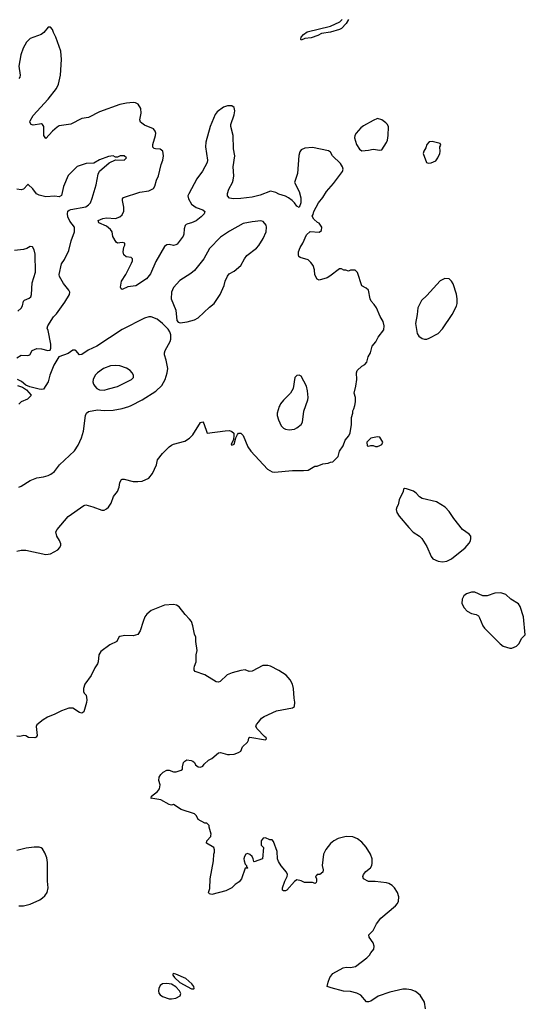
# Model space of a CAD drawing. Header units: inches. Extents: x 1449094 to 1618372, y 389908 to 534307.
# Tile 339 of 494: x 1514216 to 1518729, y 494650 to 503445. Entities that reach past the tile are written whole.
import ezdxf

# ---------------------------------------------------------------- set-up
doc = ezdxf.new("R2010")
doc.units = ezdxf.units.IN
doc.header["$MEASUREMENT"] = 0
doc.layers.add('B5419', color=7, linetype='Continuous')
doc.layers.add('B5510', color=7, linetype='Continuous')

msp = doc.modelspace()

# ---------------------------------------------------------------- linework, layer by layer
at = {"layer": 'B5419', "color": 5}
for points, elevation in [([(1514190, 498697.1), (1514230, 498705.5), (1514270, 498707.7), (1514450, 498668.2), (1514490, 498673), (1514555.3, 498710), (1514575.3, 498730), (1514584, 498750), (1514583.1, 498763.1), (1514572.9, 498792.9), (1514548.7, 498830), (1514539, 498870), (1514550, 498891.3), (1514650, 499006), (1514790, 499106), (1514806, 499110), (1514870, 499094.8), (1514950, 499062.8), (1514970, 499064), (1514990, 499074.8), (1515010, 499091), (1515033.8, 499126.2), (1515054.5, 499185.5), (1515089.3, 499230), (1515103.7, 499270), (1515109.5, 499310.5), (1515123.7, 499336.3), (1515130, 499341), (1515150, 499340.7), (1515230, 499320.7), (1515270, 499318.8), (1515310, 499322.8), (1515368.7, 499350), (1515402.7, 499390), (1515436, 499470), (1515447.2, 499512.8), (1515490, 499571), (1515549, 499630), (1515570, 499644), (1515590, 499653.4), (1515690, 499679.1), (1515733.4, 499706.6), (1515762, 499738), (1515830, 499846), (1515850, 499851.3), (1515858.4, 499838.4), (1515890.9, 499750.9), (1516050, 499773.4), (1516090, 499774), (1516110, 499766.8), (1516126.8, 499750), (1516128, 499730), (1516124.9, 499695.1), (1516102.8, 499650), (1516110, 499642.8), (1516130, 499652), (1516146, 499710), (1516160.2, 499739.8), (1516169.2, 499750.8), (1516190, 499751), (1516210.6, 499730), (1516253.4, 499630), (1516280.5, 499590), (1516428.6, 499428.6), (1516470, 499404.9), (1516490, 499402), (1516650, 499419.1), (1516750, 499417.3), (1516790, 499421), (1516850, 499456), (1516870, 499458), (1516923.1, 499476.9), (1516970, 499482), (1516990, 499492), (1517010, 499494), (1517058, 499542), (1517069.3, 499590.7), (1517103.1, 499636.9), (1517122, 499690), (1517153.6, 499726.4), (1517165.6, 499754.4), (1517178, 499830), (1517178, 499890), (1517188.7, 499930), (1517188.7, 499950), (1517199, 499970), (1517206.5, 500000)], 620), ([(1514210, 499268.7), (1514230, 499277), (1514310, 499328.2), (1514370, 499352.2), (1514430, 499360.4), (1514470, 499372.2), (1514495.5, 499384.5), (1514527, 499410), (1514573, 499470), (1514705.7, 499594.3), (1514737.2, 499642.8), (1514767.4, 499710), (1514785.7, 499770), (1514803, 499910), (1514812, 499930), (1514830, 499946), (1514910, 499959.1), (1514970, 499953.8), (1515050, 499957.3), (1515130, 499971.3), (1515190.7, 499989.3), (1515212, 500000)], 640), ([(1516538.1, 500000), (1516533, 499990), (1516513.4, 499930), (1516514, 499910), (1516527.7, 499870), (1516550, 499818), (1516570, 499794.8), (1516590, 499786.4), (1516622.3, 499782.3), (1516670, 499788.5), (1516690, 499798), (1516729.3, 499830), (1516739.5, 499850), (1516752.9, 499947.1), (1516771.7, 500000)], 640), ([(1517837, 494610), (1517829.6, 494670), (1517791.6, 494730), (1517750, 494764.2), (1517710, 494779.7), (1517670, 494786.3), (1517634.7, 494785.3), (1517521.1, 494758.9), (1517416, 494724), (1517350, 494678.4), (1517330, 494672), (1517312.3, 494672.3), (1517260.9, 494730), (1517225.2, 494750), (1517170, 494763.1), (1517107, 494767), (1516995.5, 494795.5), (1516962, 494810), (1516968.9, 494848.9), (1516985.2, 494890), (1517010, 494924.7), (1517103.7, 494976.3), (1517130, 494980.7), (1517170, 494978), (1517213.3, 494986.7), (1517314.2, 495065.8), (1517339, 495090), (1517349.4, 495110.6), (1517376.5, 495143.5), (1517379, 495170), (1517370, 495198), (1517335.3, 495250), (1517334, 495270), (1517371.1, 495308.9), (1517401.3, 495370), (1517440.2, 495419.8), (1517571, 495530), (1517589.7, 495550), (1517597.6, 495570), (1517599.7, 495610), (1517587.8, 495650), (1517562, 495690), (1517540.5, 495710), (1517510, 495728.3), (1517490, 495734.6), (1517390, 495747.6), (1517330, 495746.6), (1517284, 495770), (1517278, 495790), (1517283.7, 495810), (1517305.3, 495834.7), (1517346.6, 495870), (1517359.5, 495890), (1517363.7, 495910), (1517360.9, 495950), (1517347, 495990), (1517310, 496053.6), (1517270, 496099.5), (1517230, 496129.3), (1517190, 496145.2), (1517129.2, 496149.2), (1517058.8, 496130), (1517019.1, 496110), (1516990, 496087.3), (1516950, 496032), (1516928.9, 495990), (1516916.3, 495890), (1516924.7, 495850), (1516922, 495830), (1516894, 495810), (1516870, 495808), (1516862, 495798), (1516858, 495790), (1516864.7, 495770), (1516864.7, 495750), (1516862, 495738), (1516854, 495730), (1516830, 495737.2), (1516759, 495739), (1516730, 495753.2), (1516690, 495762), (1516670, 495748), (1516602, 495670), (1516590, 495662), (1516570, 495662), (1516562, 495670), (1516562, 495690), (1516582, 495750), (1516604, 495790), (1516605.2, 495810), (1516599, 495830), (1516550, 495888), (1516526, 495926), (1516516, 495950), (1516515.1, 496015.1), (1516483.1, 496103.1), (1516470, 496118), (1516450, 496118), (1516410, 496138), (1516390, 496135.3), (1516372, 496110), (1516372.7, 496072.7), (1516391.3, 496050), (1516384.7, 495950), (1516310, 495922), (1516304.7, 495924.7), (1516300.9, 495950), (1516290, 495969), (1516270, 495989.3), (1516250, 495998), (1516236, 495990), (1516221.6, 495970), (1516218, 495950), (1516220.5, 495930), (1516230, 495902), (1516242, 495890), (1516242, 495882), (1516252, 495870), (1516250, 495866), (1516230, 495866), (1516196, 495770), (1516175.9, 495744.1), (1516139.8, 495720.2), (1516110.6, 495689.4), (1516056.8, 495663.2), (1515930.5, 495629.5), (1515910, 495635.3), (1515903.2, 495643.2), (1515901.2, 495650), (1515914.8, 495685.2), (1515917.7, 495770), (1515946.6, 495930), (1515949.3, 495990.7), (1515955.3, 496010), (1515955.3, 496030), (1515948.7, 496050), (1515884, 496090), (1515886, 496110), (1515922, 496150), (1515923.1, 496156.9), (1515924, 496170), (1515907.3, 496232.7), (1515907.3, 496247.3), (1515888, 496268), (1515870, 496268.7), (1515810, 496302), (1515793.6, 496333.6), (1515778, 496350), (1515658, 496390), (1515590, 496434), (1515570, 496429), (1515550, 496434), (1515475.6, 496475.6), (1515386, 496490), (1515388.9, 496491.1), (1515394, 496510), (1515445.2, 496550), (1515464.8, 496575.2), (1515469.4, 496610), (1515459, 496650), (1515461.2, 496678.8), (1515476.4, 496703.6), (1515496.4, 496723.6), (1515530, 496742), (1515550, 496742), (1515590, 496726), (1515613.6, 496726.4), (1515658, 496742), (1515668, 496750), (1515668, 496770), (1515679.3, 496810), (1515690, 496822.8), (1515707.5, 496832.5), (1515747.9, 496827.9), (1515762, 496822), (1515778, 496810), (1515786, 496790), (1515810, 496771), (1515830, 496766.8), (1515850, 496778), (1515863.7, 496796.3), (1515902, 496830), (1515930, 496846.8), (1515990, 496896), (1516010, 496898), (1516070, 496881), (1516090, 496881), (1516130, 496884), (1516170, 496898.8), (1516188.7, 496910), (1516204, 496950), (1516249.4, 496990), (1516259.3, 497010), (1516262.7, 497030), (1516270, 497034.9), (1516410, 497012), (1516418, 497022), (1516417.2, 497030), (1516401.5, 497041.4), (1516337.2, 497110), (1516324, 497130), (1516328.7, 497150), (1516350, 497172), (1516373.6, 497206.4), (1516398, 497222), (1516509.5, 497270.5), (1516650, 497298.8), (1516668.7, 497310), (1516672.3, 497347.7), (1516664.8, 497384.8), (1516661.1, 497470), (1516651.1, 497510), (1516630, 497549.4), (1516594, 497590), (1516530, 497631.5), (1516455.3, 497670), (1516430, 497677), (1516385.3, 497674.7), (1516290, 497625.2), (1516263.1, 497623.1), (1516230, 497637.2), (1516190, 497631.8), (1516111.3, 497610), (1516067.7, 497592.3), (1516006.4, 497533.6), (1515990, 497526.6), (1515970, 497529.6), (1515870, 497593), (1515782.7, 497622.7), (1515774, 497634), (1515773.2, 497653.2), (1515775.1, 497670), (1515792, 497710), (1515792, 497770), (1515800.7, 497810), (1515789.2, 497890), (1515788.7, 497930), (1515775.5, 497955.5), (1515762.7, 498030), (1515750, 498068), (1515733.2, 498090), (1515692, 498132), (1515640.1, 498200.1), (1515616.3, 498216.3), (1515590, 498221.6), (1515510, 498216.3), (1515390, 498166.9), (1515350, 498135.6), (1515334, 498110), (1515317, 498070), (1515292.8, 497987.2), (1515270, 497954.5), (1515230, 497942), (1515154.4, 497945.6), (1515110, 497934), (1515102, 497930), (1515082, 497890), (1515020.6, 497859.4), (1514939.7, 497800.3), (1514922.3, 497770), (1514917.1, 497710), (1514910.6, 497690), (1514886, 497654), (1514853.5, 497586.5), (1514798.8, 497510), (1514784.9, 497470), (1514784.5, 497444.5), (1514791.3, 497430), (1514810.4, 497410.4), (1514816.4, 497370), (1514814, 497346), (1514790, 497262), (1514770, 497249.3), (1514750, 497256), (1514690, 497294.5), (1514654.8, 497294.8), (1514588.9, 497271.1), (1514530, 497240.5), (1514465.1, 497214.9), (1514425.5, 497190), (1514370, 497146), (1514362.6, 497130), (1514372, 497050), (1514363.4, 497036.6), (1514351.3, 497030), (1514293.6, 497033.6), (1514270, 497048.7), (1514251.9, 497051.9), (1514218.5, 497041.5), (1514190, 497045.1)], 620), ([(1514210, 495530.8), (1514250.9, 495530.9), (1514310, 495544.9), (1514395.8, 495584.2), (1514420.1, 495599.9), (1514440.8, 495619.2), (1514462.9, 495650), (1514469.6, 495690), (1514463.7, 495750), (1514464.9, 495915.1), (1514458.9, 495958.9), (1514442, 496002), (1514418.6, 496038.6), (1514407.7, 496047.7), (1514390, 496052.3), (1514346, 496054), (1514274.6, 496045.4), (1514190, 496022.7)], 640)]:
    msp.add_lwpolyline(points, dxfattribs=dict(at, elevation=elevation))
for points, elevation in [([(1517410, 499718), (1517350, 499708), (1517314, 499670), (1517318, 499638), (1517330, 499634), (1517350, 499642), (1517370, 499642), (1517392.7, 499632.7), (1517410, 499632), (1517430, 499642), (1517448.4, 499651.6), (1517458, 499670), (1517430, 499715.3)], 620), ([(1517650, 499258), (1517642, 499250), (1517638, 499230), (1517604.5, 499155.5), (1517594, 499110), (1517581, 499090), (1517576, 499070), (1517582.5, 499042.5), (1517602.8, 499010), (1517688.3, 498908.3), (1517728.5, 498868.5), (1517786, 498830), (1517806.8, 498810), (1517850, 498738), (1517888, 498650), (1517904, 498630), (1517950, 498608.2), (1517990, 498603), (1518030, 498608.4), (1518070, 498628.7), (1518192.3, 498727.7), (1518229.2, 498770), (1518239, 498790), (1518244, 498810), (1518242, 498830), (1518228.7, 498850), (1518169.3, 498890), (1518090, 498989), (1518050, 499053.2), (1518012.7, 499090), (1517937, 499137), (1517807.7, 499167.7), (1517783.6, 499183.6), (1517755.9, 499215.9), (1517732.1, 499232.1), (1517670, 499255.3)], 620), ([(1518250, 498331.6), (1518203.4, 498316.6), (1518180.3, 498299.7), (1518164.9, 498270), (1518161.3, 498230), (1518182.4, 498190), (1518210, 498161.6), (1518250, 498142), (1518290, 498130.8), (1518310, 498118.8), (1518321.3, 498101.3), (1518350, 498030.8), (1518366, 498010), (1518504.4, 497870), (1518530.8, 497850), (1518590, 497832.4), (1518610, 497830.4), (1518650, 497848.2), (1518672.3, 497870), (1518698.4, 497921.6), (1518729, 497951), (1518712.7, 498110), (1518682.5, 498202.5), (1518667.2, 498227.2), (1518599, 498270), (1518554, 498310), (1518510, 498326.6), (1518458.5, 498321.5), (1518390, 498299.3), (1518350, 498297.2), (1518278, 498330)], 620), ([(1515590, 494924), (1515582, 494918), (1515582, 494910), (1515597.1, 494890), (1515645.4, 494845.4), (1515750, 494787.6), (1515770, 494788.4), (1515772.7, 494790), (1515771.6, 494810), (1515753.6, 494833.6), (1515699.3, 494879.3), (1515610, 494919.7)], 640), ([(1515530, 494837), (1515490, 494834), (1515470, 494819), (1515457.3, 494790), (1515454, 494770), (1515457.3, 494750), (1515470, 494734.8), (1515490, 494720.7), (1515550, 494699.1), (1515570, 494698), (1515610, 494706), (1515650, 494726.8), (1515654, 494746), (1515642.4, 494770), (1515610, 494805.6), (1515570, 494829.6)], 640)]:
    msp.add_lwpolyline(points, close=True, dxfattribs=dict(at, elevation=elevation))
at = {"layer": 'B5510', "color": 5}
for points, elevation in [([(1517150, 503447.8), (1517130, 503411.6), (1517090, 503365.8), (1517070, 503355.9), (1516990, 503333.5), (1516910, 503322), (1516876, 503304), (1516817.7, 503282.3), (1516762.7, 503277.4), (1516730, 503261.2), (1516724.5, 503270), (1516728, 503290), (1516750, 503313.7), (1516783, 503337), (1516991.8, 503388.2), (1517074.2, 503425.8), (1517093.5, 503446.5)], 580), ([(1517206.5, 500000), (1517214, 500030), (1517214, 500070), (1517202, 500110), (1517217.2, 500170), (1517224, 500230), (1517222, 500290), (1517229, 500310), (1517270, 500351.3), (1517296.5, 500363.5), (1517313.6, 500386.4), (1517326.3, 500433.7), (1517348.7, 500470), (1517362, 500530), (1517393.6, 500566.4), (1517415.3, 500610), (1517465.2, 500674.8), (1517469.3, 500710.7), (1517459.3, 500750), (1517433.8, 500793.8), (1517402, 500870), (1517381.2, 500901.2), (1517354, 500930), (1517344, 500950), (1517328.9, 501028.9), (1517310, 501048), (1517270, 501068), (1517230, 501186), (1517210, 501206), (1517170, 501208), (1517150, 501198), (1517127.3, 501207.3), (1517110, 501208), (1517090, 501218), (1517070, 501218), (1516985.4, 501154.6), (1516959.8, 501140.2), (1516890, 501118), (1516870, 501128), (1516850, 501166), (1516848.7, 501210), (1516835.3, 501250), (1516815.5, 501275.5), (1516790, 501299), (1516720.9, 501320.9), (1516708, 501330), (1516704, 501344), (1516705.2, 501370), (1516719, 501410), (1516744, 501450), (1516776.4, 501523.6), (1516810, 501554), (1516890, 501546), (1516910, 501562), (1516912.7, 501590), (1516890, 501628), (1516874.6, 501634.6), (1516842, 501662), (1516826, 501690), (1516836.4, 501703.6), (1516842, 501730), (1516884, 501810), (1516923.3, 501856.7), (1516956.2, 501910), (1517018, 501982), (1517098.4, 502090), (1517102, 502110), (1517097, 502130), (1517080.1, 502160.1), (1517009.2, 502230), (1516990, 502262), (1516972.5, 502272.5), (1516830, 502303.7), (1516762, 502298), (1516730, 502283.7), (1516716.9, 502263.1), (1516707.2, 502232.8), (1516696.5, 502070), (1516670.4, 501990), (1516710.3, 501910), (1516726.4, 501853.6), (1516724.7, 501810), (1516710, 501768), (1516690, 501778), (1516669, 501810), (1516649.6, 501829.6), (1516614.3, 501854.3), (1516588.2, 501868.2), (1516530, 501885.1), (1516502.5, 501902.5), (1516453.6, 501913.6), (1516363.8, 501876.2), (1516290, 501859.8), (1516190, 501846.2), (1516125.4, 501845.4), (1516089, 501850), (1516072, 501870), (1516071.8, 501891.8), (1516082, 501930), (1516116.3, 501990), (1516122.4, 502010), (1516127.6, 502050), (1516123, 502130), (1516136.4, 502230), (1516125.1, 502290), (1516123, 502410), (1516099.5, 502490), (1516100.7, 502510), (1516130, 502596), (1516136, 502630), (1516130, 502661.2), (1516110, 502676.3), (1516070, 502675.1), (1516036.7, 502663.3), (1515978.9, 502621.1), (1515961.1, 502598.9), (1515917.3, 502490), (1515878.7, 502350), (1515875.8, 502310), (1515892.7, 502190), (1515890.4, 502170), (1515849.1, 502090.9), (1515796.4, 502023.6), (1515724.9, 501890), (1515718.5, 501870), (1515723.1, 501843.1), (1515750, 501797.6), (1515790, 501767.4), (1515850, 501747.7), (1515867.7, 501730), (1515863, 501710), (1515837.5, 501682.5), (1515790, 501647.8), (1515750, 501629.6), (1515717.3, 501622.7), (1515703.5, 501616.5), (1515694, 501606), (1515684.1, 501575.9), (1515681.6, 501530), (1515675.8, 501510), (1515620.4, 501439.6), (1515610, 501432.6), (1515590, 501428.5), (1515550, 501437.8), (1515530, 501434.4), (1515510, 501418.2), (1515430, 501285.6), (1515384.7, 501175.3), (1515349.2, 501130.8), (1515251.8, 501068.2), (1515182.8, 501057.2), (1515130, 501034), (1515120.9, 501040.9), (1515116.5, 501056.5), (1515125.1, 501110), (1515163.5, 501170), (1515213.5, 501270), (1515222.4, 501290), (1515222.7, 501310), (1515210, 501320.9), (1515167.3, 501327.3), (1515145.6, 501345.6), (1515140.7, 501370), (1515147.2, 501412.8), (1515156, 501430), (1515154, 501450), (1515130, 501454), (1515090, 501449.2), (1515078, 501458), (1515048.7, 501508.7), (1515041.7, 501550), (1515028.3, 501570), (1514990, 501600.4), (1514924, 501630), (1514917.2, 501650), (1514958, 501670), (1514990, 501673.4), (1515070, 501670.2), (1515110, 501684), (1515130, 501701.3), (1515145.5, 501734.5), (1515145.4, 501770), (1515133.7, 501830), (1515134.9, 501845.1), (1515143.3, 501856.7), (1515290, 501903.1), (1515370, 501915.5), (1515410, 501936.3), (1515422.8, 501957.2), (1515437.4, 502010), (1515455.8, 502050), (1515479.7, 502150), (1515493.7, 502190), (1515499.7, 502230), (1515494.3, 502270), (1515470, 502289.6), (1515429.8, 502289.8), (1515415.1, 502295.1), (1515405.4, 502305.4), (1515403.5, 502330), (1515428.5, 502410), (1515430.9, 502430), (1515426, 502450), (1515410.8, 502470.8), (1515330, 502503.5), (1515294, 502530), (1515289.7, 502550), (1515299.6, 502610), (1515297.6, 502650), (1515275.1, 502690), (1515250, 502702.9), (1515230, 502705.1), (1515170, 502699.5), (1515110, 502686.6), (1514930, 502620.7), (1514830, 502572), (1514770, 502562.7), (1514672.5, 502512.5), (1514570, 502495.8), (1514550, 502484.2), (1514510, 502448.2), (1514450, 502382.7), (1514431.3, 502411.3), (1514431.3, 502490), (1514421.2, 502510), (1514410, 502515.6), (1514336.9, 502503.1), (1514318.7, 502510), (1514307.8, 502530), (1514310, 502541), (1514336.4, 502590), (1514470, 502733.7), (1514543.5, 502830), (1514561.5, 502870), (1514580.3, 502950), (1514588.7, 503090), (1514582.3, 503162.3), (1514539.7, 503290), (1514518.7, 503330), (1514510, 503357.2), (1514490, 503378), (1514470, 503379.3), (1514430.7, 503330), (1514407.7, 503312.3), (1514310, 503276.9), (1514276.5, 503243.5), (1514248.1, 503190), (1514226, 503130), (1514207.6, 503030), (1514219.5, 502950), (1514218, 502930), (1514210, 502919.3)], 620), ([(1514190, 500425.5), (1514230, 500447.3), (1514290, 500446), (1514306, 500450), (1514328.7, 500490), (1514370, 500507.7), (1514410, 500504.9), (1514468.9, 500491.1), (1514488.4, 500491.6), (1514495.3, 500510), (1514493.6, 500546.4), (1514469.3, 500669.3), (1514461.2, 500690), (1514466.6, 500710), (1514519.5, 500790), (1514543.7, 500816.3), (1514618.9, 500921.1), (1514661, 500990), (1514664.8, 501010), (1514656.4, 501030), (1514607.6, 501087.6), (1514573, 501150), (1514569.7, 501170), (1514590, 501262.8), (1514616.4, 501303.6), (1514656.1, 501383.9), (1514675.1, 501470), (1514705.6, 501550), (1514706.4, 501590), (1514663.6, 501643.6), (1514644.9, 501684.9), (1514641.8, 501710), (1514646.7, 501733.3), (1514657, 501743), (1514671.8, 501748.2), (1514807.5, 501772.5), (1514831.3, 501790), (1514847.8, 501810), (1514864.7, 501850), (1514898.3, 501970), (1514916.3, 502063.7), (1514929.6, 502090.4), (1515015.1, 502164.9), (1515070, 502194), (1515150, 502191.3), (1515168.7, 502210), (1515150, 502228.7), (1515114, 502230), (1515090, 502218), (1515070, 502218), (1515050, 502228), (1515010, 502222), (1514930, 502193.2), (1514876.8, 502163.2), (1514810, 502159.3), (1514730, 502133.2), (1514648.2, 502051.8), (1514606.1, 501953.9), (1514590, 501874), (1514570, 501862), (1514530, 501869.4), (1514450, 501862), (1514390, 501876.2), (1514366, 501890), (1514334.5, 501934.5), (1514291.8, 501971.8), (1514288.8, 501971.2), (1514250.2, 501929.8), (1514230, 501924.2), (1514190, 501931.9)], 640), ([(1514198.4, 500841.6), (1514230, 500868.5), (1514241.5, 500890), (1514250.8, 500929.2), (1514259.8, 500940.2), (1514301.4, 500958.6), (1514315.1, 500970), (1514320.9, 500990), (1514326.6, 501093.4), (1514356.8, 501190), (1514353.1, 501350), (1514344.2, 501390), (1514330, 501416), (1514310, 501419.3), (1514278.7, 501401.3), (1514250, 501391.6), (1514170, 501382.9)], 660), ([(1515212, 500000), (1515310, 500049.1), (1515430, 500125.5), (1515484, 500176), (1515515.6, 500230), (1515533.3, 500290), (1515537.3, 500330), (1515524.2, 500404.2), (1515508, 500450), (1515507.8, 500470), (1515513.6, 500490), (1515559.6, 500570), (1515565.6, 500590), (1515565.1, 500630), (1515556.6, 500656.6), (1515540.5, 500680.5), (1515491.9, 500731.9), (1515443.7, 500770), (1515389, 500791), (1515369.1, 500790.9), (1515330, 500779.7), (1515130, 500677.2), (1514904.4, 500530), (1514828.5, 500491.5), (1514770, 500455.1), (1514750, 500452.3), (1514717.2, 500490), (1514710, 500493.6), (1514690, 500491.8), (1514650, 500464.5), (1514565.5, 500434.5), (1514520.5, 500359.5), (1514486.7, 500270), (1514470, 500209), (1514430, 500145.2), (1514410, 500140.7), (1514390, 500143.5), (1514305.8, 500165.8), (1514270, 500180.9), (1514231.6, 500211.6), (1514196, 500230)], 640), ([(1516771.7, 500000), (1516789.3, 500049.3), (1516791.6, 500070), (1516786.6, 500130), (1516775.1, 500170), (1516730, 500262), (1516710, 500268.7), (1516690, 500268), (1516671.1, 500248.9), (1516656.3, 500150), (1516632.3, 500107.7), (1516570, 500046), (1516545.5, 500014.5), (1516538.1, 500000)], 640), ([(1514197.8, 500177.8), (1514240.9, 500160.9), (1514278, 500138), (1514317.3, 500090), (1514316.3, 500083.7), (1514285.8, 500054.2), (1514228.7, 500031.3), (1514208, 500010)], 640)]:
    msp.add_lwpolyline(points, dxfattribs=dict(at, elevation=elevation))
for points, elevation in [([(1517410, 502560.9), (1517370, 502545.6), (1517283.7, 502496.3), (1517261.1, 502478.9), (1517219.5, 502430), (1517208.4, 502410), (1517204.4, 502390), (1517223, 502330), (1517248.5, 502288.5), (1517270, 502274), (1517330, 502278), (1517370, 502287.7), (1517430, 502278), (1517450, 502282), (1517490, 502346.8), (1517498.3, 502370), (1517505.4, 502410), (1517506.6, 502486.6), (1517499, 502510), (1517484.1, 502524.1), (1517448, 502550)], 620), ([(1517897.2, 502357.2), (1517870, 502353.3), (1517850, 502329), (1517840.9, 502299.1), (1517823, 502270), (1517818.8, 502250), (1517848, 502168), (1517862.5, 502162.5), (1517890, 502164.9), (1517930, 502184.9), (1517949.3, 502210), (1517965.2, 502250), (1517968.7, 502268.7), (1517966, 502310), (1517975.3, 502324.7), (1517970, 502338)], 620), ([(1516367.3, 501647.3), (1516290, 501640.4), (1516210, 501623.5), (1516090, 501554.7), (1516010, 501501.1), (1515910, 501402.4), (1515859.6, 501310), (1515775.4, 501204.6), (1515742.8, 501177.2), (1515646.4, 501113.6), (1515590, 501053.6), (1515571.5, 501010), (1515567.9, 500950), (1515608.9, 500850), (1515619.1, 500759.1), (1515630, 500742.8), (1515650, 500737.3), (1515710, 500746.7), (1515775.2, 500764.8), (1515810, 500780.4), (1515910, 500876.4), (1515951.5, 500910), (1516006.3, 500990), (1516042, 501070), (1516051.6, 501110), (1516070, 501153.4), (1516086.8, 501173.2), (1516130, 501197.6), (1516190, 501248), (1516223, 501310), (1516242.7, 501337.3), (1516330, 501405.3), (1516351.6, 501428.4), (1516389.7, 501490), (1516416.3, 501550), (1516419.6, 501590), (1516415.1, 501610), (1516390, 501640.7)], 640), ([(1518010, 501132.3), (1517968.7, 501111.3), (1517850, 500980.9), (1517802.3, 500937.7), (1517768.9, 500871.1), (1517764.9, 500810), (1517750.3, 500730), (1517762.6, 500642.6), (1517778, 500618), (1517810, 500597.1), (1517830, 500590.5), (1517850, 500590.5), (1517870, 500600.4), (1517950, 500641.6), (1517990, 500683), (1518076.3, 500810), (1518114.9, 500885.1), (1518121.3, 500910), (1518122.4, 500950), (1518114.1, 500994.1), (1518084.1, 501084.1), (1518069.2, 501110), (1518050, 501129.2)], 620), ([(1515070, 500356.1), (1515028.2, 500351.8), (1514963.8, 500330), (1514910, 500291.3), (1514890, 500269.3), (1514872.4, 500230), (1514870.4, 500210), (1514874.9, 500190), (1514886, 500170), (1514904.9, 500150), (1514930, 500137.6), (1514970, 500135.3), (1515010, 500146), (1515090, 500168.9), (1515214.5, 500230), (1515231.8, 500250), (1515231.8, 500270), (1515220.9, 500290), (1515202.7, 500310), (1515171, 500331), (1515110, 500353.7)], 660)]:
    msp.add_lwpolyline(points, close=True, dxfattribs=dict(at, elevation=elevation))

doc.saveas('drawing.dxf')
